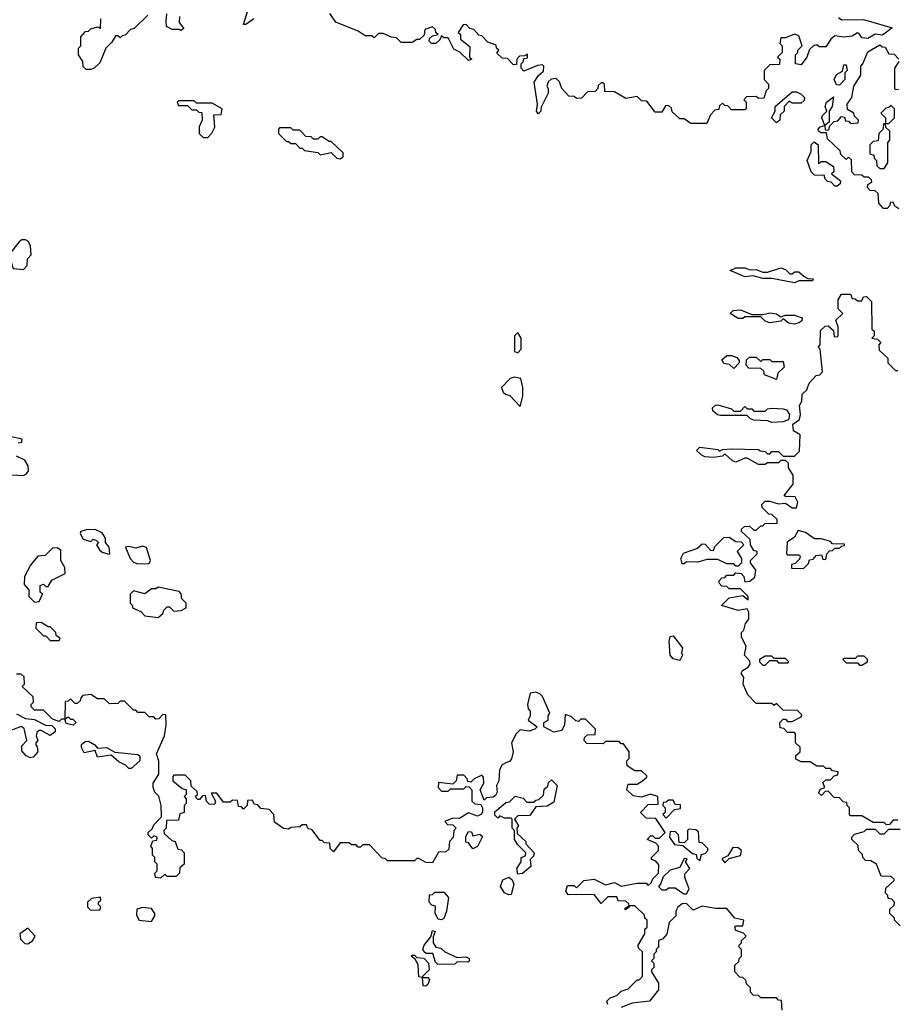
# Model space of a CAD drawing. Extents: x 2737310 to 2869991, y 870230 to 1012730.
# Tile 398 of 479: x 2758389 to 2762288, y 986121 to 990501. Entities that reach past the tile are written whole.
import ezdxf

# ---------------------------------------------------------------- set-up
doc = ezdxf.new("R2010")
doc.units = 0

msp = doc.modelspace()

# ---------------------------------------------------------------- linework, layer by layer
at = {"layer": '0CON02XD'}
for points in [[(2759430, 990505), (2759395, 990480), (2759385, 990480), (2759417.5, 990585)], [(2758958.3, 990521.7), (2758898.3, 990461.7), (2758881.7, 990458.3), (2758858.3, 990431.7), (2758845, 990430), (2758835, 990420), (2758825, 990430), (2758815, 990430), (2758798.3, 990401.7), (2758772.5, 990375), (2758745, 990310), (2758720, 990285), (2758705, 990280), (2758685, 990280), (2758671.7, 990291.7), (2758670, 990315), (2758650, 990345), (2758650, 990375), (2758660, 990385), (2758660, 990425), (2758681.7, 990448.3), (2758695, 990450), (2758705, 990460), (2758735, 990470), (2758748.3, 990461.7), (2758750, 990505)], [(2759100, 990515), (2759098.3, 990488.3), (2759118.3, 990461.7), (2759105, 990452.5), (2759097.5, 990457.5), (2759067, 990457), (2759041.7, 990471.7), (2759040, 990495), (2759043, 990527)], [(2762031.7, 990511.7), (2762045, 990500), (2762141.7, 990501.7), (2762270, 990465), (2762227, 990433), (2762195, 990437.5), (2762161.7, 990418.3), (2762135, 990420), (2762125, 990437.5), (2762115, 990442.5), (2762091.7, 990428.3), (2762055, 990423.3), (2762015, 990430), (2761997.5, 990415), (2761975, 990380), (2761945, 990380), (2761935, 990390), (2761920, 990385), (2761901.7, 990368.3), (2761890, 990335), (2761865, 990300), (2761840, 990305), (2761840, 990345), (2761850, 990355), (2761850, 990365), (2761870, 990385), (2761855, 990430), (2761835, 990436.7), (2761795, 990420), (2761775, 990420), (2761770, 990395), (2761780, 990385), (2761780, 990355), (2761760, 990335), (2761770, 990325), (2761768.3, 990301.7), (2761725, 990300), (2761700, 990275), (2761700, 990235), (2761720, 990215), (2761720, 990195), (2761710, 990185), (2761698.3, 990151.7), (2761675, 990150), (2761665, 990160), (2761621.7, 990158.3), (2761610, 990145), (2761620, 990135), (2761620, 990105), (2761615, 990100), (2761555, 990100), (2761538.3, 990118.3), (2761525, 990120), (2761515, 990130), (2761501.7, 990118.3), (2761498.3, 990101.7), (2761481.7, 990098.3), (2761461.7, 990078.3), (2761445, 990040), (2761375, 990040), (2761345, 990060), (2761325, 990060), (2761291.7, 990091.7), (2761288.3, 990108.3), (2761275, 990120), (2761261.7, 990118.3), (2761245, 990090), (2761215, 990090), (2761178.3, 990138.3), (2761155, 990140), (2761135, 990160), (2761085, 990150), (2761035, 990180), (2760991.7, 990181.7), (2760990, 990215), (2760985, 990220), (2760975, 990220), (2760961.7, 990208.3), (2760960, 990195), (2760948.3, 990181.7), (2760915, 990180), (2760888.3, 990151.7), (2760865, 990150), (2760855, 990160), (2760831.7, 990161.7), (2760800, 990195), (2760790, 990225), (2760775, 990240), (2760753, 990237), (2760740, 990225), (2760733.8, 990205), (2760740, 990195), (2760740, 990175), (2760708.3, 990111.7), (2760707.5, 990095), (2760695, 990082.5), (2760687.5, 990095), (2760692.5, 990125), (2760677, 990223), (2760696.7, 990253.3), (2760718.3, 990271.7), (2760720, 990295), (2760715, 990300), (2760692.5, 990297.5), (2760631.7, 990271.7), (2760620, 990285), (2760620, 990305), (2760630, 990315), (2760631.7, 990328.3), (2760648.3, 990331.7), (2760648.3, 990348.3), (2760635, 990340), (2760611.7, 990338.3), (2760600, 990325), (2760598.3, 990301.7), (2760585, 990300), (2760558.3, 990328.3), (2760535, 990330), (2760511.7, 990351.7), (2760520, 990365), (2760510, 990375), (2760508.3, 990388.3), (2760471.7, 990401.7), (2760445, 990430), (2760431.7, 990431.7), (2760408.3, 990458.3), (2760391.7, 990461.7), (2760375, 990480), (2760361.7, 990478.3), (2760340, 990445), (2760350, 990435), (2760350, 990415), (2760391.7, 990381.7), (2760390, 990335), (2760400, 990325), (2760385, 990320), (2760346.4, 990356.4), (2760320.7, 990370.7), (2760295, 990420), (2760275, 990420), (2760265, 990430), (2760258.3, 990411.7), (2760240, 990395), (2760220, 990395), (2760210, 990405), (2760211.7, 990418.3), (2760225, 990430), (2760250, 990435), (2760240, 990445), (2760238.3, 990458.3), (2760225, 990470), (2760191.7, 990458.3), (2760188.3, 990431.7), (2760167, 990413), (2760155, 990412.5), (2760135, 990400), (2760085, 990400), (2760065, 990420), (2760043, 990423), (2760005, 990440), (2759985, 990440), (2759965, 990420), (2759955, 990430), (2759925, 990430), (2759895, 990450), (2759795, 990490), (2759768.3, 990528.3)], [(2762300, 989660), (2762281.7, 989671.7), (2762275, 989690), (2762261.7, 989688.3), (2762260, 989675), (2762248.3, 989661.7), (2762231.7, 989661.7), (2762210, 989685), (2762208.3, 989728.3), (2762195, 989740), (2762171.7, 989741.7), (2762160, 989755), (2762161.7, 989768.3), (2762180, 989780), (2762178.3, 989788.3), (2762165, 989800), (2762145, 989800), (2762135, 989810), (2762101.7, 989811.7), (2762090, 989825), (2762088.3, 989878.3), (2762075, 989890), (2762065, 989880), (2762041.7, 989901.7), (2762038.3, 989918.3), (2761981.7, 989971.7), (2761978.3, 989998.3), (2761955, 989997.5), (2761942.5, 990005), (2761940, 990015), (2761950, 990025), (2761970, 990030), (2761957.5, 990065), (2761960, 990075), (2761980, 990095), (2761972.5, 990115), (2761977.5, 990135), (2762008.3, 990158.3), (2762002.5, 990115), (2761990, 990095), (2761990, 990045), (2761970, 990030), (2761971.7, 990011.7), (2761985, 990010), (2761990, 990015), (2761991.7, 990028.3), (2762011.7, 990048.3), (2762028.3, 990051.7), (2762045, 990070), (2762058.3, 990068.3), (2762061.7, 990051.7), (2762075, 990050), (2762085, 990040), (2762118.3, 990041.7), (2762120, 990055), (2762101.7, 990071.7), (2762100, 990085), (2762071.7, 990101.7), (2762070, 990125), (2762090, 990155), (2762100, 990205), (2762130, 990255), (2762130, 990295), (2762140, 990305), (2762161.7, 990358.3), (2762215, 990390), (2762225, 990380), (2762238.3, 990378.3), (2762255, 990350), (2762278.3, 990348.3), (2762300, 990325)], [(2762035, 990210), (2762021.7, 990211.7), (2762012.5, 990235), (2762022.3, 990257.7), (2762048.3, 990271.7), (2762055, 990300), (2762065, 990300), (2762070, 990275), (2762060, 990265), (2762060, 990235), (2762035, 990210)], [(2762300, 990315), (2762280, 990285), (2762280, 990195), (2762285, 990190), (2762298.3, 990191.7)], [(2761755, 990042.5), (2761732.5, 990065), (2761750, 990095), (2761750, 990115), (2761825, 990180), (2761845, 990180), (2761865, 990170), (2761880, 990155), (2761878.3, 990141.7), (2761865, 990130), (2761825, 990130), (2761811.7, 990138.3), (2761790, 990115), (2761790, 990095), (2761771.7, 990078.3), (2761770, 990055), (2761755, 990042.5)], [(2759225, 989977.5), (2759243.6, 989996.4), (2759257, 990023), (2759251.7, 990078.3), (2759285, 990080), (2759290, 990105), (2759245, 990130), (2759175, 990130), (2759165, 990140), (2759095, 990140), (2759090, 990135), (2759095, 990120), (2759135, 990120), (2759155, 990100), (2759175, 990100), (2759185, 990090), (2759198.3, 990088.3), (2759200, 990055), (2759186.7, 990025), (2759186.7, 989995), (2759205, 989977.5), (2759225, 989977.5)], [(2762255, 990040), (2762280, 990065), (2762280, 990105), (2762265, 990120), (2762255, 990110), (2762241.7, 990108.3), (2762220, 990085), (2762240, 990065), (2762240, 990040), (2762255, 990040)], [(2759815, 989882.5), (2759828.3, 989891.7), (2759828.3, 989908.3), (2759775, 989960), (2759765, 989960), (2759735, 989980), (2759725, 989980), (2759715, 989970), (2759695, 989970), (2759685, 989980), (2759661.7, 989981.7), (2759635, 990010), (2759605, 990010), (2759595, 990020), (2759545, 990020), (2759540, 990015), (2759540, 989995), (2759575, 989960), (2759585, 989960), (2759595, 989950), (2759615, 989950), (2759635, 989930), (2759645, 989930), (2759655, 989920), (2759715, 989910), (2759725, 989900), (2759775, 989910), (2759800, 989885), (2759815, 989882.5)], [(2762235, 989840), (2762250, 989865), (2762250, 989955), (2762260, 989965), (2762260, 990005), (2762241.7, 990021.7), (2762240, 990040), (2762231.7, 990038.3), (2762230, 990015), (2762210, 989995), (2762208.3, 989961.7), (2762185, 989960), (2762170, 989945), (2762170, 989905), (2762188.3, 989898.3), (2762190, 989885), (2762200, 989875), (2762201.7, 989851.7), (2762215, 989840), (2762235, 989840)], [(2762025, 989760), (2762015, 989760), (2761998.3, 989778.3), (2761981.7, 989781.7), (2761970, 989795), (2761968.3, 989808.3), (2761925, 989810), (2761910, 989825), (2761892.5, 989875), (2761910, 989915), (2761910, 989945), (2761922.5, 989957.5), (2761940, 989945), (2761941.7, 989861.7), (2761955, 989870), (2761975, 989870), (2762008.3, 989848.3), (2762010, 989825), (2762000, 989815), (2762040, 989785), (2762038.3, 989771.7), (2762025, 989760)], [(2758405, 989390), (2758421.7, 989408.3), (2758423, 989437), (2758440, 989455), (2758437.5, 989495), (2758427.5, 989515), (2758415, 989522.5), (2758398.3, 989521.7), (2758387, 989513), (2758340, 989455), (2758360, 989395), (2758405, 989390)], [(2761835, 989330), (2761735, 989350), (2761695, 989350), (2761651.7, 989361.7), (2761615, 989357.5), (2761550, 989385), (2761575, 989397.5), (2761615, 989397.5), (2761638.3, 989388.3), (2761665, 989390), (2761695, 989377.5), (2761715, 989377.5), (2761775, 989397.5), (2761795, 989390), (2761815, 989370), (2761825, 989370), (2761835, 989380), (2761855, 989380), (2761878.3, 989358.3), (2761895, 989350), (2761918.3, 989348.3), (2761915, 989340), (2761855, 989340), (2761835, 989330)], [(2761865, 987400), (2761868.3, 987408.3), (2761848.3, 987428.3), (2761785, 987430), (2761755, 987460), (2761745, 987450), (2761735, 987460), (2761665, 987460), (2761627.5, 987497.5), (2761607.5, 987545), (2761610, 987575), (2761597.5, 987595), (2761603.6, 987606.4), (2761629.3, 987620.7), (2761637.5, 987635), (2761637, 987647), (2761612.5, 987675), (2761620, 987715), (2761600, 987755), (2761600, 987775), (2761610, 987785), (2761617.5, 987815), (2761632.5, 987835), (2761632.5, 987865), (2761625, 987880), (2761585, 987873.3), (2761510, 987895), (2761545, 987930), (2761605, 987940), (2761630, 987920), (2761630, 987935), (2761595, 987970), (2761545, 987970), (2761535, 987980), (2761511.7, 987981.7), (2761500, 987995), (2761500, 988005), (2761511.7, 988018.3), (2761525, 988020), (2761535, 988030), (2761565, 988030), (2761575, 988040), (2761598.3, 988038.3), (2761610, 988025), (2761615, 988000), (2761637, 988003), (2761658.3, 988021.7), (2761663, 988053), (2761640, 988085), (2761640, 988095), (2761670, 988125), (2761670, 988135), (2761655, 988140), (2761640, 988165), (2761638.3, 988188.3), (2761600, 988225), (2761600, 988235), (2761613, 988247), (2761635, 988247.5), (2761655, 988230), (2761665, 988230), (2761685, 988250), (2761695, 988250), (2761705, 988260), (2761758.3, 988261.7), (2761758.3, 988278.3), (2761735, 988300), (2761721.7, 988301.7), (2761691.7, 988331.7), (2761690, 988345), (2761705, 988360), (2761725, 988360), (2761765, 988347.5), (2761795, 988350), (2761825, 988330), (2761845, 988330), (2761850, 988355), (2761838.3, 988378.3), (2761795, 988380), (2761790, 988385), (2761830, 988435), (2761830, 988475), (2761808.3, 988508.3), (2761808.3, 988528.3), (2761795, 988540), (2761775, 988540), (2761765, 988530), (2761715, 988530), (2761705, 988522.5), (2761675, 988522.5), (2761625, 988550), (2761615, 988550), (2761575, 988533.3), (2761559.3, 988539.3), (2761525, 988570), (2761515, 988560), (2761475, 988553.3), (2761437, 988557), (2761420, 988565), (2761400, 988585), (2761415, 988600), (2761495, 988590), (2761501.7, 988581.7), (2761515, 988590), (2761555, 988592.5), (2761675, 988590), (2761683, 988583), (2761705, 988580), (2761715, 988570), (2761725, 988570), (2761735, 988580), (2761765, 988580), (2761785, 988560), (2761835, 988560), (2761858.3, 988581.7), (2761860, 988655), (2761831.7, 988671.7), (2761828.3, 988701.7), (2761857, 988723), (2761862.5, 988745), (2761857.5, 988785), (2761867.5, 988805), (2761870, 988835), (2761890, 988855), (2761900, 988885), (2761931.7, 988918.3), (2761948.3, 988921.7), (2761960, 988935), (2761950, 989035), (2761940, 989045), (2761950, 989055), (2761951.7, 989118.3), (2761971.7, 989138.3), (2761985, 989140), (2762008.3, 989118.3), (2762011.7, 989091.7), (2762025, 989090), (2762030, 989095), (2762030, 989135), (2762020, 989165), (2762050, 989195), (2762030, 989215), (2762030, 989255), (2762045, 989280), (2762085, 989280), (2762091.7, 989261.7), (2762105, 989260), (2762115, 989250), (2762135, 989250), (2762141.7, 989268.3), (2762155, 989270), (2762178.3, 989248.3), (2762180, 989125), (2762190, 989115), (2762190, 989095), (2762180, 989085), (2762205, 989080), (2762220, 989065), (2762210, 989055), (2762211.7, 989031.7), (2762250, 988995), (2762250, 988975), (2762285, 988940), (2762295, 988940)], [(2761835, 989147.5), (2761810.7, 989150.7), (2761785, 989170), (2761775, 989160), (2761725, 989152.5), (2761705, 989160), (2761685, 989180), (2761615, 989180), (2761605, 989172.5), (2761585, 989172.5), (2761550, 989195), (2761563, 989207), (2761595, 989210), (2761645, 989190), (2761695, 989190), (2761725, 989197.5), (2761755, 989192.5), (2761775, 989180), (2761795, 989187.5), (2761835, 989187.5), (2761870, 989175), (2761868.3, 989161.7), (2761855, 989152.5), (2761835, 989147.5)], [(2760605, 989020), (2760620, 989035), (2760620, 989085), (2760605, 989110), (2760590, 989095), (2760590, 989025), (2760605, 989020)], [(2761565, 988950), (2761547, 988967), (2761521.7, 988971.7), (2761511.7, 988988.3), (2761535, 989007.5), (2761555, 989007.5), (2761578.3, 988998.3), (2761590, 988985), (2761590, 988975), (2761565, 988950)], [(2761755, 988900), (2761701.7, 988921.7), (2761698.3, 988938.3), (2761685, 988950), (2761631.7, 988951.7), (2761620, 988965), (2761621.7, 988988.3), (2761635, 989000), (2761665, 989000), (2761685, 988980), (2761695, 988990), (2761725, 988990), (2761735, 988980), (2761785, 988980), (2761790, 988955), (2761761.7, 988928.3), (2761755, 988900)], [(2760615, 988780), (2760627, 988827), (2760627.5, 988865), (2760617.5, 988905), (2760588.3, 988911.7), (2760570, 988905), (2760532.5, 988865), (2760540, 988845), (2760550, 988835), (2760569.3, 988829.3), (2760615, 988780)], [(2761735, 988710), (2761715, 988717.5), (2761655, 988720), (2761640, 988725), (2761625, 988740), (2761505, 988740), (2761493, 988743), (2761471.7, 988761.7), (2761470, 988775), (2761483.3, 988786.7), (2761495, 988787.5), (2761555, 988770), (2761565, 988760), (2761595, 988760), (2761615, 988780), (2761625, 988770), (2761645, 988770), (2761655, 988760), (2761705, 988760), (2761715, 988770), (2761735, 988772.5), (2761785, 988770), (2761800, 988765), (2761812.5, 988745), (2761808.3, 988721.7), (2761785, 988712.5), (2761735, 988710)], [(2758381.7, 988618.3), (2758398.3, 988621.7), (2758400, 988635), (2758345, 988647.5)], [(2758405, 988473.3), (2758419.3, 988480.7), (2758427.5, 988495), (2758426.4, 988516.4), (2758411.2, 988541.2), (2758375, 988560)], [(2758328.3, 988478.3), (2758405, 988473.3)], [(2758785, 988123.3), (2758790, 988125), (2758786.2, 988155), (2758770, 988175), (2758770, 988195), (2758755, 988218.8), (2758725, 988233.3), (2758685, 988232.5), (2758660, 988225), (2758657.5, 988215), (2758670.7, 988190.7), (2758705, 988180), (2758715, 988190), (2758730, 988185), (2758740, 988175), (2758730, 988165), (2758743.6, 988143.6), (2758755, 988133.3), (2758785, 988123.3)], [(2761875, 988060), (2761898.3, 988081.7), (2761901.7, 988098.3), (2761918.3, 988101.7), (2761931.7, 988118.3), (2761955, 988120), (2761961.7, 988101.7), (2761975, 988100), (2761980, 988125), (2761991.7, 988138.3), (2762005, 988140), (2762015, 988150), (2762035, 988150), (2762045, 988160), (2762058.3, 988161.7), (2762058.3, 988168.3), (2762005, 988170), (2761995, 988180), (2761955, 988192.5), (2761925, 988192.5), (2761885, 988220), (2761851.7, 988228.3), (2761835, 988200), (2761803, 988177), (2761800, 988125), (2761805, 988120), (2761855, 988120), (2761860, 988115), (2761858.3, 988101.7), (2761838.3, 988081.7), (2761821.7, 988078.3), (2761821.7, 988061.7), (2761875, 988060)], [(2761585, 988070), (2761575, 988070), (2761565, 988080), (2761535, 988080), (2761495, 988100), (2761445, 988100), (2761405, 988087.5), (2761355, 988090), (2761345, 988080), (2761335, 988080), (2761330, 988105), (2761341.7, 988128.3), (2761401.7, 988148.3), (2761425, 988170), (2761438.3, 988168.3), (2761461.7, 988141.7), (2761475, 988140), (2761481.7, 988158.3), (2761521.7, 988198.3), (2761545, 988200), (2761575, 988180), (2761598.3, 988178.3), (2761610, 988165), (2761580, 988135), (2761600, 988105), (2761600, 988085), (2761585, 988070)], [(2758455, 987910), (2758475, 987912.5), (2758490, 987945), (2758480, 987955), (2758480, 987985), (2758495, 987990), (2758505, 987980), (2758515, 987980), (2758531.7, 988008.3), (2758591.7, 988038.3), (2758590, 988065), (2758572.5, 988095), (2758571.7, 988141.7), (2758555, 988152.5), (2758535, 988150), (2758501.7, 988118.3), (2758470, 988115), (2758437.5, 988075), (2758410, 988025), (2758408.3, 987988.3), (2758430, 987965), (2758430, 987935), (2758455, 987910)], [(2758915, 988080), (2758965, 988082.5), (2758970, 988095), (2758953, 988153), (2758935, 988160), (2758905, 988150), (2758875, 988157.5), (2758860, 988155), (2758880, 988105), (2758895, 988088.8), (2758915, 988080)], [(2759005, 987842.5), (2759025, 987860), (2759030, 987875), (2759045, 987890), (2759055, 987890), (2759075, 987870), (2759107, 987873), (2759130, 987885), (2759130, 987905), (2759110, 987925), (2759107.5, 987947.5), (2759098.3, 987958.3), (2759005, 987977.5), (2758995, 987970), (2758975, 987970), (2758945, 987947.5), (2758895, 987960), (2758880, 987945), (2758880, 987905), (2758890, 987895), (2758890, 987885), (2758928.3, 987868.3), (2758945, 987850), (2759005, 987842.5)], [(2758565, 987740), (2758568.3, 987748.3), (2758551.7, 987761.7), (2758550, 987775), (2758525, 987800), (2758515, 987800), (2758485, 987820), (2758461.7, 987818.3), (2758460, 987795), (2758495, 987760), (2758505, 987760), (2758525, 987740), (2758565, 987740)], [(2761325, 987650), (2761295, 987657.5), (2761282.5, 987675), (2761277.5, 987735), (2761283, 987757), (2761295, 987760), (2761337, 987707), (2761332.5, 987685), (2761337.5, 987675), (2761325, 987650)], [(2761705, 987630), (2761725, 987650), (2761755, 987650), (2761765, 987640), (2761805, 987640), (2761810, 987645), (2761795, 987660), (2761745, 987660), (2761735, 987670), (2761705, 987670), (2761680, 987655), (2761680, 987645), (2761695, 987630), (2761705, 987630)], [(2762135, 987630), (2762160, 987645), (2762160, 987655), (2762145, 987670), (2762115, 987670), (2762105, 987660), (2762055, 987660), (2762050, 987655), (2762065, 987640), (2762115, 987640), (2762125, 987630), (2762135, 987630)], [(2760828.3, 986608.3), (2760817.5, 986625), (2760825, 986650), (2760855, 986650), (2760865, 986640), (2760898.3, 986671.7), (2760945, 986677.5), (2760995, 986652.5), (2761035, 986662.5), (2761065, 986647.5), (2761135, 986660), (2761175, 986660), (2761185, 986650), (2761198.3, 986661.7), (2761205, 986680), (2761230, 986705), (2761231.7, 986741.7), (2761218.3, 986758.3), (2761200, 986765), (2761200, 986775), (2761230, 986805), (2761230, 986825), (2761218.3, 986838.3), (2761180, 986855), (2761195, 986870), (2761205, 986870), (2761215, 986860), (2761235, 986860), (2761260, 986885), (2761218.3, 986948.3), (2761175, 986950), (2761150, 986975), (2761185, 987010), (2761228.3, 987011.7), (2761227.5, 987045), (2761195, 987056.7), (2761155, 987042.5), (2761118.3, 987048.3), (2761090, 987075), (2761095, 987100), (2761135, 987100), (2761160, 987115), (2761178.3, 987131.7), (2761178.3, 987138.3), (2761155, 987160), (2761125, 987160), (2761091.7, 987181.7), (2761090, 987205), (2761100, 987215), (2761100, 987245), (2761075, 987280), (2761065, 987280), (2761055, 987290), (2760995, 987290), (2760985, 987280), (2760911.7, 987281.7), (2760900, 987295), (2760901.7, 987308.3), (2760915, 987320), (2760948.3, 987321.7), (2760950, 987345), (2760905, 987390), (2760885, 987390), (2760875, 987380), (2760863, 987383), (2760841.7, 987401.7), (2760815, 987410), (2760812.5, 987365), (2760800.7, 987339.3), (2760765, 987332.5), (2760720, 987355), (2760720, 987375), (2760740, 987385), (2760740, 987405), (2760746.7, 987416.7), (2760715, 987490), (2760703, 987503), (2760685, 987510), (2760660, 987505), (2760647.5, 987455), (2760650, 987435), (2760660, 987425), (2760660, 987405), (2760650, 987385), (2760690, 987355), (2760680, 987345), (2760655, 987336.2), (2760615, 987342.5), (2760597.5, 987325), (2760576.7, 987285), (2760583.8, 987245), (2760576.4, 987213.6), (2760568.3, 987201.7), (2760553.8, 987196.2), (2760535, 987186.7), (2760523.3, 987165), (2760520, 987115), (2760510, 987095), (2760512.5, 987065), (2760505, 987050), (2760495, 987042.5), (2760465, 987040), (2760455, 987030), (2760437.5, 987075), (2760453.3, 987105), (2760451.7, 987131.7), (2760445, 987140), (2760410, 987125), (2760395, 987110), (2760381.7, 987111.7), (2760380, 987125), (2760365, 987140), (2760335, 987140), (2760330, 987115), (2760315, 987100), (2760251.7, 987108.3), (2760250, 987085), (2760265, 987070), (2760295, 987070), (2760305, 987080), (2760365, 987080), (2760375, 987090), (2760388.3, 987088.3), (2760400, 987075), (2760400, 987025), (2760413, 987013), (2760440, 987010), (2760447.5, 986995), (2760447, 986977), (2760443, 986967), (2760425, 986957.5), (2760385, 986972.5), (2760345, 986947.5), (2760315, 986950), (2760280, 986935), (2760291.7, 986921.7), (2760315, 986920), (2760330, 986905), (2760320, 986895), (2760317, 986863), (2760300, 986845), (2760298.3, 986811.7), (2760285, 986800), (2760251.7, 986798.3), (2760225, 986750), (2760195, 986752.5), (2760165, 986770), (2760155, 986770), (2760145, 986760), (2760025, 986760), (2760015, 986770), (2760001.7, 986771.7), (2759945, 986830), (2759915, 986830), (2759905, 986820), (2759895, 986820), (2759885, 986830), (2759865, 986830), (2759855, 986840), (2759815, 986840), (2759785, 986800), (2759770, 986815), (2759768.3, 986838.3), (2759745, 986840), (2759735, 986850), (2759725, 986850), (2759688.3, 986898.3), (2759671.7, 986901.7), (2759665, 986920), (2759645, 986920), (2759635, 986910), (2759595, 986907.5), (2759585, 986900), (2759563, 986903), (2759521.7, 986931.7), (2759520, 986965), (2759498.3, 986988.3), (2759461.7, 986991.7), (2759448.3, 987008.3), (2759431.7, 987011.7), (2759425, 987030), (2759401.7, 987028.3), (2759400, 987005), (2759385, 986990), (2759375, 987000), (2759361.7, 987001.7), (2759358.3, 987028.3), (2759335, 987030), (2759325, 987020), (2759295, 987020), (2759265, 987060), (2759240, 987060), (2759260, 987025), (2759255, 987010), (2759231.7, 987011.7), (2759220, 987025), (2759215, 987050), (2759201.7, 987048.3), (2759188.3, 987031.7), (2759181.7, 987031.7), (2759170, 987045), (2759180, 987055), (2759178.3, 987068.3), (2759151.7, 987091.7), (2759150, 987115), (2759125, 987140), (2759075, 987140), (2759070, 987135), (2759070, 987115), (2759111.7, 987081.7), (2759130, 987075), (2759130, 987055), (2759120, 987045), (2759130, 987035), (2759130, 987015), (2759120, 987005), (2759120, 986975), (2759101.7, 986968.3), (2759095, 986940), (2759041.7, 986938.3), (2759040, 986905), (2759030, 986895), (2759031.7, 986881.7), (2759065, 986850), (2759080, 986845), (2759091.7, 986811.7), (2759108.3, 986808.3), (2759120, 986795), (2759120, 986745), (2759101.7, 986728.3), (2759100, 986705), (2759085, 986690), (2759045, 986690), (2759035, 986700), (2759015, 986682.5), (2758992.5, 986685), (2758990, 986705), (2759000, 986715), (2759000, 986745), (2758990, 986755), (2758990, 986775), (2758980, 986785), (2758980, 986815), (2758972.5, 986825), (2758981.7, 986848.3), (2758998.3, 986851.7), (2759000, 986865), (2758985, 986870), (2758975, 986860), (2758960, 986875), (2758960, 986885), (2758978.3, 986901.7), (2758985, 986920), (2759020, 986955), (2759017.5, 987005), (2759007, 987047), (2758990, 987065), (2758982.5, 987085), (2758982.5, 987105), (2759007.5, 987145), (2759007, 987203), (2758997.5, 987235), (2759032.5, 987315), (2759040, 987365), (2759038.3, 987408.3), (2759025, 987410), (2759008.3, 987391.7), (2758995, 987390), (2758985, 987400), (2758965, 987400), (2758945, 987420), (2758915, 987420), (2758905, 987430), (2758895, 987430), (2758855, 987470), (2758835, 987470), (2758825, 987460), (2758788.3, 987458.3), (2758765, 987480), (2758735, 987480), (2758705, 987500), (2758670, 987495), (2758660, 987485), (2758658.3, 987471.7), (2758645, 987460), (2758635, 987460), (2758615, 987480), (2758605, 987470), (2758591.7, 987468.3), (2758590, 987390), (2758605, 987400), (2758615, 987390), (2758625, 987390), (2758640, 987375), (2758627, 987363), (2758595, 987370), (2758590, 987390), (2758575, 987390), (2758565, 987380), (2758535, 987390), (2758495, 987430), (2758455, 987430), (2758440, 987445), (2758440, 987455), (2758450, 987465), (2758448.3, 987488.3), (2758400, 987535), (2758410, 987545), (2758408.3, 987578.3), (2758395, 987590), (2758375, 987590)], [(2758375, 987413.3), (2758415, 987392.5), (2758455, 987387.5), (2758503, 987363), (2758531.7, 987361.7), (2758547, 987347), (2758547, 987333), (2758525, 987317.5), (2758485, 987340), (2758475, 987340), (2758465, 987330), (2758462.5, 987315), (2758470, 987295), (2758460, 987285), (2758460, 987275), (2758467, 987267), (2758470, 987245), (2758449.3, 987220.7), (2758435, 987217.5), (2758417, 987227), (2758398.3, 987248.3), (2758398.3, 987271.7), (2758420, 987295), (2758408.3, 987348.3), (2758395, 987357.5), (2758325, 987330)], [(2762295, 986940), (2762275, 986940), (2762258.3, 986921.7), (2762245, 986920), (2762235, 986930), (2762185, 986930), (2762135, 986960), (2762085, 986960), (2762080, 986965), (2762080, 986995), (2762070, 987005), (2762068.3, 987018.3), (2762051.7, 987021.7), (2762035, 987040), (2762011.7, 987041.7), (2761985, 987070), (2761971.7, 987068.3), (2761955, 987050), (2761941.7, 987061.7), (2761951.7, 987078.3), (2761970, 987085), (2761961.7, 987108.3), (2761975, 987120), (2761995, 987120), (2762011.7, 987138.3), (2762028.3, 987141.7), (2762030, 987155), (2762005, 987160), (2761995, 987170), (2761975, 987170), (2761965, 987180), (2761935, 987180), (2761905, 987200), (2761865, 987200), (2761841.7, 987211.7), (2761841.7, 987228.3), (2761860, 987245), (2761860, 987265), (2761840, 987285), (2761840, 987325), (2761835, 987330), (2761805, 987330), (2761788.3, 987348.3), (2761771.7, 987351.7), (2761770, 987375), (2761785, 987390), (2761795, 987390), (2761805, 987380), (2761825, 987380), (2761865, 987400)], [(2758885, 987170), (2758875, 987170), (2758860, 987185), (2758829.3, 987199.3), (2758795, 987230), (2758735, 987220), (2758725, 987250), (2758675, 987240), (2758663, 987263), (2758663, 987277), (2758680, 987290), (2758695, 987291.2), (2758722.5, 987275), (2758735, 987260), (2758775, 987263.3), (2758812.5, 987242.5), (2758915, 987232.5), (2758922.5, 987225), (2758922.5, 987205), (2758885, 987170)], [(2760605, 986700), (2760600, 986725), (2760620, 986755), (2760620, 986775), (2760638.3, 986781.7), (2760640, 986795), (2760605, 986830), (2760590, 986855), (2760590, 986895), (2760580, 986905), (2760580, 986945), (2760575, 986950), (2760545, 986950), (2760525, 986960), (2760515, 986950), (2760503, 986963), (2760503, 986977), (2760551.7, 987018.3), (2760568.3, 987021.7), (2760593, 987047), (2760628.3, 987038.3), (2760645, 987020), (2760675, 987020), (2760685, 987030), (2760698.3, 987031.7), (2760718.3, 987051.7), (2760721.7, 987078.3), (2760738.3, 987091.7), (2760741.7, 987108.3), (2760755, 987120), (2760780, 987095), (2760765, 987020), (2760735, 987002.5), (2760685, 987000), (2760658.3, 986961.7), (2760605, 986960), (2760590, 986945), (2760607.5, 986915), (2760600, 986905), (2760601.7, 986881.7), (2760640, 986845), (2760640, 986835), (2760677.5, 986795), (2760675, 986780), (2760660, 986765), (2760662.5, 986735), (2760625, 986702.5), (2760605, 986700)], [(2761265, 986950), (2761301.7, 986988.3), (2761328.3, 986991.7), (2761328.3, 987008.3), (2761305, 987010), (2761295, 987030), (2761275, 987030), (2761265, 987020), (2761251.7, 987018.3), (2761250, 987005), (2761260, 986995), (2761260, 986975), (2761250, 986965), (2761265, 986950)], [(2760405, 986812.5), (2760385, 986840), (2760373, 986843), (2760373, 986867), (2760385, 986890), (2760398.3, 986888.3), (2760405, 986870), (2760435, 986877.5), (2760447, 986867), (2760425, 986823.3), (2760405, 986812.5)], [(2761415, 986760), (2761421.7, 986788.3), (2761438.3, 986791.7), (2761450, 986805), (2761450, 986815), (2761425, 986840), (2761411.7, 986841.7), (2761408.3, 986888.3), (2761397, 986897), (2761365, 986900), (2761360, 986895), (2761360, 986855), (2761345, 986840), (2761321.7, 986841.7), (2761320, 986875), (2761305, 986890), (2761281.7, 986888.3), (2761280, 986865), (2761301.7, 986831.7), (2761338.3, 986828.3), (2761381.7, 986791.7), (2761398.3, 986788.3), (2761401.7, 986771.7), (2761415, 986760)], [(2762305, 986470), (2762280, 986495), (2762280, 986505), (2762260, 986525), (2762260, 986545), (2762278.3, 986561.7), (2762280, 986575), (2762268.3, 986588.3), (2762251.7, 986591.7), (2762250, 986605), (2762240, 986615), (2762241.7, 986638.3), (2762278.3, 986671.7), (2762278.3, 986678.3), (2762265, 986690), (2762221.7, 986691.7), (2762200, 986745), (2762175, 986760), (2762151.7, 986761.7), (2762140, 986775), (2762138.3, 986788.3), (2762120, 986805), (2762118.3, 986828.3), (2762090, 986855), (2762090, 986865), (2762101.7, 986878.3), (2762145, 986890), (2762155, 986900), (2762195, 986900), (2762215, 986880), (2762235, 986880), (2762255, 986900), (2762305, 986900)], [(2761525, 986750), (2761545, 986770), (2761595, 986782.5), (2761600, 986805), (2761585, 986817.5), (2761561.7, 986818.3), (2761538.3, 986781.7), (2761511.7, 986768.3), (2761525, 986750)], [(2761355, 986612.5), (2761367.5, 986635), (2761347.5, 986685), (2761348.3, 986701.7), (2761370, 986725), (2761350, 986755), (2761358.3, 986768.3), (2761345, 986770), (2761325, 986730), (2761281.7, 986718.3), (2761251.7, 986688.3), (2761240, 986655), (2761230, 986645), (2761245, 986630), (2761265, 986630), (2761275, 986640), (2761305, 986640), (2761343, 986613), (2761355, 986612.5)], [(2760565, 986607.5), (2760545, 986617.5), (2760527.5, 986645), (2760537.5, 986675), (2760565, 986687.5), (2760580, 986675), (2760587.5, 986655), (2760575, 986610), (2760565, 986607.5)], [(2758745, 986540), (2758750, 986555), (2758740, 986565), (2758740, 986575), (2758750, 986585), (2758748.3, 986598.3), (2758708.3, 986591.7), (2758690, 986575), (2758690, 986555), (2758701.7, 986541.7), (2758745, 986540)], [(2760265, 986497.5), (2760250.7, 986500.7), (2760237.5, 986525), (2760238.3, 986558.3), (2760221.7, 986561.7), (2760210, 986575), (2760211.7, 986608.3), (2760225, 986610), (2760235, 986620), (2760275, 986620), (2760297, 986597), (2760287.5, 986535), (2760275, 986502.5), (2760265, 986497.5)], [(2761005, 986120), (2761000, 986135), (2761015, 986150), (2761045, 986160), (2761065, 986180), (2761095, 986190), (2761135, 986230), (2761145, 986230), (2761160, 986245), (2761160, 986355), (2761141.7, 986371.7), (2761140, 986385), (2761170, 986435), (2761170, 986455), (2761180, 986465), (2761180, 986495), (2761170, 986505), (2761168.3, 986518.3), (2761125, 986560), (2761100, 986560), (2761098.3, 986551.7), (2761081.7, 986541.7), (2761081.7, 986548.3), (2761100, 986560), (2761098.3, 986568.3), (2761085, 986580), (2761051.7, 986581.7), (2761045, 986600), (2761005, 986600), (2760975, 986570), (2760945, 986610), (2760828.3, 986608.3)], [(2758975, 986490), (2758990, 986515), (2758990, 986525), (2758975, 986547.5), (2758935, 986552.5), (2758910, 986545), (2758908.3, 986518.3), (2758920, 986495), (2758975, 986490)], [(2761780, 986095), (2761778.3, 986138.3), (2761765, 986140), (2761755, 986150), (2761685, 986150), (2761675, 986160), (2761651.7, 986161.7), (2761640, 986175), (2761640, 986195), (2761621.7, 986211.7), (2761618.3, 986228.3), (2761605, 986240), (2761591.7, 986241.7), (2761570, 986265), (2761570, 986295), (2761588.3, 986311.7), (2761590, 986325), (2761600, 986335), (2761600, 986365), (2761590, 986375), (2761590, 986385), (2761600, 986395), (2761600, 986405), (2761620, 986425), (2761608.3, 986438.3), (2761575, 986450), (2761570, 986465), (2761575, 986470), (2761605, 986470), (2761610, 986495), (2761570, 986505), (2761535, 986547.5), (2761485, 986547.5), (2761425, 986557.5), (2761385, 986540), (2761355, 986570), (2761335, 986567.5), (2761317, 986553), (2761307.5, 986535), (2761307.5, 986515), (2761277.5, 986485), (2761267, 986433), (2761248.3, 986411.7), (2761230, 986405), (2761230, 986375), (2761220, 986365), (2761220, 986355), (2761210, 986345), (2761210, 986325), (2761200, 986315), (2761210, 986305), (2761210, 986285), (2761200, 986275), (2761200, 986265), (2761230, 986215), (2761230, 986185), (2761190, 986135), (2761113.3, 986126.7), (2761065, 986107.5)], [(2758425, 986390), (2758446.4, 986403.6), (2758457.5, 986425), (2758425, 986460), (2758390, 986435), (2758391.7, 986411.7), (2758411.7, 986391.7), (2758425, 986390)], [(2760248.3, 986298.3), (2760238.3, 986308.3), (2760226.7, 986346.7), (2760197, 986347), (2760187.5, 986355), (2760182.5, 986365), (2760187.5, 986385), (2760218.3, 986421.7), (2760225, 986450), (2760237.5, 986445), (2760228.3, 986421.7), (2760227.5, 986395), (2760240, 986375), (2760261.7, 986371.7), (2760280, 986355), (2760335, 986330), (2760375, 986332.5), (2760387.5, 986325), (2760390, 986315), (2760381.7, 986308.3), (2760335, 986310), (2760325, 986300), (2760248.3, 986298.3)], [(2760195, 986202.5), (2760183.8, 986203.8), (2760180, 986240), (2760163.8, 986243.8), (2760161.2, 986295), (2760150, 986320), (2760130, 986335), (2760135, 986340), (2760145, 986340), (2760155, 986330), (2760187, 986327), (2760207.5, 986305), (2760210, 986275), (2760180, 986245), (2760180, 986240), (2760205, 986240), (2760211.7, 986231.7), (2760205, 986210), (2760195, 986202.5)]]:
    msp.add_lwpolyline(points, dxfattribs=at)

doc.saveas('drawing.dxf')
